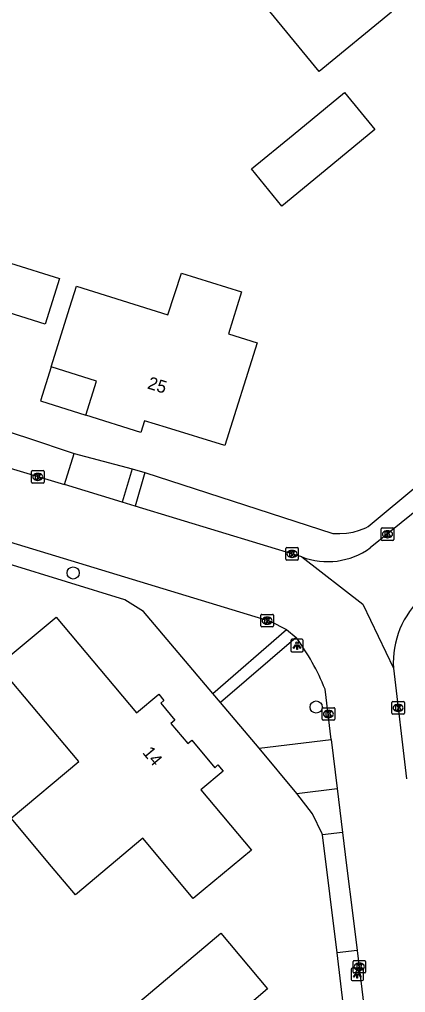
# Model space of a CAD drawing. Extents: x 157321 to 158827, y 386650 to 388532.
# Drawn here: x 157885.2 to 157916.1, y 387289.5 to 387367.2 of the extents above; entities that cross this region are included whole.
import ezdxf

# ---------------------------------------------------------------- set-up
doc = ezdxf.new("R2010")
doc.units = 0
for name, color, linetype in [('IMGEO_Boom', 7, 'Continuous'), ('IMGEO_Groenvoorziening', 7, 'Continuous'), ('IMGEO_Kolk', 7, 'Continuous'), ('IMGEO_Lichtpunt', 7, 'Continuous'), ('IMGEO_Pand', 7, 'Continuous'), ('IMGEO_Pand_nummerreeks', 7, 'Continuous'), ('IMGEO_Pand_overbouw', 7, 'Continuous'), ('IMGEO_Rijbaan_lokaal_gesloten', 7, 'Continuous'), ('IMGEO_Voetpad_open', 7, 'Continuous')]:
    doc.layers.add(name, color=color, linetype=linetype)

msp = doc.modelspace()

# ---------------------------------------------------------------- linework, layer by layer
at = {"layer": 'IMGEO_Boom'}
for centre in [(157889.517, 387323), (157908.918, 387312.306)]:
    msp.add_circle(centre, 0.489, dxfattribs=at)
at = {"layer": 'IMGEO_Groenvoorziening'}
for points in [[(157895.24, 387331.011), (157910.26, 387326.159), (157910.797, 387326.139), (157911.333, 387326.176), (157911.862, 387326.268), (157912.379, 387326.415), (157912.877, 387326.615), (157913.077, 387326.713), (157921.309, 387333.561)], [(157889.612, 387332.534), (157894.217, 387331.305)], [(157900.674, 387313.384), (157895.135, 387319.926), (157893.644, 387320.85), (157884.341, 387323.729), (157880.644, 387324.919), (157877.463, 387323.953), (157870.232, 387315.116)], [(157904.38, 387309.012), (157901.284, 387312.661)], [(157909.416, 387302.101), (157909.407, 387302.178), (157908.631, 387303.777), (157907.381, 387305.417)], [(157900.068, 387256.707), (157900.267, 387256.855), (157900.468, 387256.598), (157911.871, 387263.665), (157912.743, 387265.397), (157913.526, 387267.973), (157910.585, 387292.678)]]:
    msp.add_lwpolyline(points, dxfattribs=at)
at = {"layer": 'IMGEO_Kolk'}
for p, q in [((157886.19, 387330.247), (157886.19, 387331.099)), ((157886.265, 387331.173), (157887.117, 387331.173)), ((157886.678, 387330.953), (157886.703, 387330.953)), ((157887.191, 387331.099), (157887.191, 387330.247)), ((157887.117, 387330.173), (157886.265, 387330.173)), ((157886.701, 387330.393), (157886.676, 387330.393)), ((157914.113, 387325.672), (157914.113, 387326.524)), ((157914.188, 387326.598), (157915.04, 387326.598)), ((157914.601, 387326.378), (157914.626, 387326.378)), ((157915.114, 387326.524), (157915.114, 387325.672)), ((157915.04, 387325.598), (157914.188, 387325.598)), ((157914.624, 387325.818), (157914.599, 387325.818)), ((157906.491, 387324.097), (157906.491, 387324.949)), ((157906.566, 387325.023), (157907.418, 387325.023)), ((157906.979, 387324.803), (157907.004, 387324.803)), ((157907.492, 387324.949), (157907.492, 387324.097)), ((157907.418, 387324.023), (157906.566, 387324.023)), ((157907.002, 387324.243), (157906.977, 387324.243)), ((157904.502, 387318.773), (157904.502, 387319.625)), ((157904.577, 387319.699), (157905.429, 387319.699)), ((157904.99, 387319.479), (157905.015, 387319.479)), ((157905.503, 387319.625), (157905.503, 387318.773)), ((157905.429, 387318.699), (157904.577, 387318.699)), ((157905.013, 387318.919), (157904.988, 387318.919)), ((157909.397, 387311.323), (157909.397, 387312.175)), ((157909.472, 387312.249), (157910.324, 387312.249)), ((157910.398, 387312.175), (157910.398, 387311.323)), ((157914.961, 387311.807), (157914.961, 387312.659)), ((157915.036, 387312.733), (157915.888, 387312.733)), ((157915.449, 387312.513), (157915.474, 387312.513)), ((157915.962, 387312.659), (157915.962, 387311.807)), ((157909.908, 387311.469), (157909.883, 387311.469)), ((157909.885, 387312.029), (157909.91, 387312.029)), ((157915.888, 387311.733), (157915.036, 387311.733)), ((157915.472, 387311.953), (157915.447, 387311.953)), ((157910.324, 387311.249), (157909.472, 387311.249)), ((157911.865, 387291.159), (157911.865, 387292.011)), ((157911.94, 387292.085), (157912.792, 387292.085)), ((157912.866, 387292.011), (157912.866, 387291.159)), ((157912.376, 387291.305), (157912.351, 387291.305)), ((157912.353, 387291.865), (157912.378, 387291.865)), ((157912.792, 387291.085), (157911.94, 387291.085))]:
    msp.add_line(p, q, dxfattribs=at)
for points in [[(157886.19, 387330.247), (157886.19, 387331.099)], [(157886.265, 387331.173), (157887.117, 387331.173)], [(157886.511, 387330.873), (157886.634, 387330.873), (157886.634, 387330.722), (157886.764, 387330.873), (157886.928, 387330.873), (157886.782, 387330.722), (157886.935, 387330.473), (157886.783, 387330.473), (157886.698, 387330.637), (157886.634, 387330.57), (157886.634, 387330.473), (157886.511, 387330.473), (157886.511, 387330.873)], [(157887.191, 387331.099), (157887.191, 387330.247)], [(157887.117, 387330.173), (157886.265, 387330.173)], [(157914.113, 387325.672), (157914.113, 387326.524)], [(157914.188, 387326.598), (157915.04, 387326.598)], [(157914.434, 387326.298), (157914.557, 387326.298), (157914.557, 387326.147), (157914.687, 387326.298), (157914.851, 387326.298), (157914.705, 387326.147), (157914.858, 387325.898), (157914.706, 387325.898), (157914.621, 387326.062), (157914.557, 387325.995), (157914.557, 387325.898), (157914.434, 387325.898), (157914.434, 387326.298)], [(157915.114, 387326.524), (157915.114, 387325.672)], [(157915.04, 387325.598), (157914.188, 387325.598)], [(157906.491, 387324.097), (157906.491, 387324.949)], [(157906.566, 387325.023), (157907.418, 387325.023)], [(157906.812, 387324.723), (157906.935, 387324.723), (157906.935, 387324.572), (157907.065, 387324.723), (157907.229, 387324.723), (157907.083, 387324.572), (157907.236, 387324.323), (157907.084, 387324.323), (157906.999, 387324.487), (157906.935, 387324.42), (157906.935, 387324.323), (157906.812, 387324.323), (157906.812, 387324.723)], [(157907.492, 387324.949), (157907.492, 387324.097)], [(157907.418, 387324.023), (157906.566, 387324.023)], [(157904.502, 387318.773), (157904.502, 387319.625)], [(157904.577, 387319.699), (157905.429, 387319.699)], [(157904.823, 387319.399), (157904.946, 387319.399), (157904.946, 387319.248), (157905.076, 387319.399), (157905.24, 387319.399), (157905.094, 387319.248), (157905.247, 387318.999), (157905.095, 387318.999), (157905.01, 387319.163), (157904.946, 387319.096), (157904.946, 387318.999), (157904.823, 387318.999), (157904.823, 387319.399)], [(157905.503, 387319.625), (157905.503, 387318.773)], [(157905.429, 387318.699), (157904.577, 387318.699)], [(157909.397, 387311.323), (157909.397, 387312.175)], [(157909.472, 387312.249), (157910.324, 387312.249)], [(157910.398, 387312.175), (157910.398, 387311.323)], [(157914.961, 387311.807), (157914.961, 387312.659)], [(157915.036, 387312.733), (157915.888, 387312.733)], [(157915.282, 387312.433), (157915.405, 387312.433), (157915.405, 387312.282), (157915.535, 387312.433), (157915.699, 387312.433), (157915.553, 387312.282), (157915.706, 387312.033), (157915.554, 387312.033), (157915.469, 387312.197), (157915.405, 387312.13), (157915.405, 387312.033), (157915.282, 387312.033), (157915.282, 387312.433)], [(157915.962, 387312.659), (157915.962, 387311.807)], [(157909.718, 387311.949), (157909.841, 387311.949), (157909.841, 387311.798), (157909.971, 387311.949), (157910.135, 387311.949), (157909.989, 387311.798), (157910.142, 387311.549), (157909.99, 387311.549), (157909.905, 387311.713), (157909.841, 387311.646), (157909.841, 387311.549), (157909.718, 387311.549), (157909.718, 387311.949)], [(157915.888, 387311.733), (157915.036, 387311.733)], [(157910.324, 387311.249), (157909.472, 387311.249)], [(157911.865, 387291.159), (157911.865, 387292.011)], [(157911.94, 387292.085), (157912.792, 387292.085)], [(157912.866, 387292.011), (157912.866, 387291.159)], [(157912.186, 387291.785), (157912.309, 387291.785), (157912.309, 387291.634), (157912.439, 387291.785), (157912.603, 387291.785), (157912.457, 387291.634), (157912.61, 387291.385), (157912.458, 387291.385), (157912.373, 387291.549), (157912.309, 387291.482), (157912.309, 387291.385), (157912.186, 387291.385), (157912.186, 387291.785)], [(157912.792, 387291.085), (157911.94, 387291.085)]]:
    msp.add_lwpolyline(points, dxfattribs=at)
for centre, start, end in [((157886.267, 387331.097), 91.55205, 178.44795), ((157886.267, 387331.097), 91.55205, 178.44795), ((157887.115, 387331.097), 1.55205, 88.44795), ((157887.115, 387331.097), 1.55205, 88.44795), ((157886.267, 387330.249), 181.55205, 268.44795), ((157886.267, 387330.249), 181.55205, 268.44795), ((157887.115, 387330.249), 271.55205, 358.44795), ((157887.115, 387330.249), 271.55205, 358.44795), ((157914.19, 387326.522), 91.55205, 178.44795), ((157914.19, 387326.522), 91.55205, 178.44795), ((157915.038, 387326.522), 1.55205, 88.44795), ((157915.038, 387326.522), 1.55205, 88.44795), ((157914.19, 387325.674), 181.55205, 268.44795), ((157914.19, 387325.674), 181.55205, 268.44795), ((157915.038, 387325.674), 271.55205, 358.44795), ((157915.038, 387325.674), 271.55205, 358.44795), ((157906.568, 387324.947), 91.55205, 178.44795), ((157906.568, 387324.947), 91.55205, 178.44795), ((157907.416, 387324.947), 1.55205, 88.44795), ((157907.416, 387324.947), 1.55205, 88.44795), ((157906.568, 387324.099), 181.55205, 268.44795), ((157906.568, 387324.099), 181.55205, 268.44795), ((157907.416, 387324.099), 271.55205, 358.44795), ((157907.416, 387324.099), 271.55205, 358.44795), ((157904.579, 387319.623), 91.55205, 178.44795), ((157904.579, 387319.623), 91.55205, 178.44795), ((157905.427, 387319.623), 1.55205, 88.44795), ((157905.427, 387319.623), 1.55205, 88.44795), ((157904.579, 387318.775), 181.55205, 268.44795), ((157904.579, 387318.775), 181.55205, 268.44795), ((157905.427, 387318.775), 271.55205, 358.44795), ((157905.427, 387318.775), 271.55205, 358.44795), ((157909.474, 387312.173), 91.55205, 178.44795), ((157909.474, 387312.173), 91.55205, 178.44795), ((157910.322, 387312.173), 1.55205, 88.44795), ((157910.322, 387312.173), 1.55205, 88.44795), ((157915.038, 387312.657), 91.55205, 178.44795), ((157915.038, 387312.657), 91.55205, 178.44795), ((157915.886, 387312.657), 1.55205, 88.44795), ((157915.886, 387312.657), 1.55205, 88.44795), ((157915.038, 387311.809), 181.55205, 268.44795), ((157915.038, 387311.809), 181.55205, 268.44795), ((157915.886, 387311.809), 271.55205, 358.44795), ((157915.886, 387311.809), 271.55205, 358.44795), ((157909.474, 387311.325), 181.55205, 268.44795), ((157909.474, 387311.325), 181.55205, 268.44795), ((157910.322, 387311.325), 271.55205, 358.44795), ((157910.322, 387311.325), 271.55205, 358.44795), ((157911.942, 387292.009), 91.55205, 178.44795), ((157911.942, 387292.009), 91.55205, 178.44795), ((157912.79, 387292.009), 1.55205, 88.44795), ((157912.79, 387292.009), 1.55205, 88.44795), ((157911.942, 387291.161), 181.55205, 268.44795), ((157911.942, 387291.161), 181.55205, 268.44795), ((157912.79, 387291.161), 271.55205, 358.44795), ((157912.79, 387291.161), 271.55205, 358.44795)]:
    msp.add_arc(centre, 0.0765, start, end, dxfattribs=at)
for centre, major_axis, ratio, start_param, end_param in [((157886.677, 387330.673), (-0.387, 0.002), 0.722429, 4.712389, 7.853982), ((157886.702, 387330.673), (-0.39, 0.002), 0.717154, 1.570796, 4.712389), ((157914.6, 387326.098), (-0.387, 0.002), 0.722429, 4.712389, 7.853982), ((157914.625, 387326.098), (-0.39, 0.002), 0.717154, 1.570796, 4.712389), ((157906.978, 387324.523), (-0.387, 0.002), 0.722429, 4.712389, 7.853982), ((157907.003, 387324.523), (-0.39, 0.002), 0.717154, 1.570796, 4.712389), ((157904.989, 387319.199), (-0.387, 0.002), 0.722429, 4.712389, 7.853982), ((157905.014, 387319.199), (-0.39, 0.002), 0.717154, 1.570796, 4.712389), ((157915.448, 387312.233), (-0.387, 0.002), 0.722429, 4.712389, 7.853982), ((157915.473, 387312.233), (-0.39, 0.002), 0.717154, 1.570796, 4.712389), ((157909.884, 387311.749), (-0.387, 0.002), 0.722429, 4.712389, 7.853982), ((157909.909, 387311.749), (-0.39, 0.002), 0.717154, 1.570796, 4.712389), ((157912.352, 387291.585), (-0.387, 0.002), 0.722429, 4.712389, 7.853982), ((157912.377, 387291.585), (-0.39, 0.002), 0.717154, 1.570796, 4.712389)]:
    msp.add_ellipse(centre, major_axis=major_axis, ratio=ratio, start_param=start_param, end_param=end_param, dxfattribs=at)
at = {"layer": 'IMGEO_Lichtpunt'}
for p, q in [((157906.894, 387317.612), (157906.894, 387316.805)), ((157906.894, 387317.612), (157906.894, 387316.805)), ((157907.796, 387317.707), (157906.988, 387317.707)), ((157907.796, 387317.707), (157906.988, 387317.707)), ((157907.89, 387316.805), (157907.89, 387317.612)), ((157907.89, 387316.805), (157907.89, 387317.612)), ((157906.988, 387316.711), (157907.796, 387316.711)), ((157906.988, 387316.711), (157907.796, 387316.711)), ((157911.702, 387291.378), (157911.702, 387290.571)), ((157911.702, 387291.378), (157911.702, 387290.571)), ((157912.604, 387291.473), (157911.796, 387291.473)), ((157912.604, 387291.473), (157911.796, 387291.473)), ((157912.698, 387290.571), (157912.698, 387291.378)), ((157912.698, 387290.571), (157912.698, 387291.378)), ((157911.796, 387290.477), (157912.604, 387290.477)), ((157911.796, 387290.477), (157912.604, 387290.477))]:
    msp.add_line(p, q, dxfattribs=at)
for points in [[(157907.268, 387317.276), (157907.307, 387317.248), (157907.119, 387316.986), (157907.081, 387317.013), (157907.268, 387317.276)], [(157907.37, 387317.228), (157907.417, 387317.228), (157907.417, 387316.906), (157907.37, 387316.906), (157907.37, 387317.228)], [(157907.48, 387317.248), (157907.518, 387317.275), (157907.705, 387317.013), (157907.666, 387316.985), (157907.48, 387317.248)], [(157912.076, 387291.042), (157912.115, 387291.014), (157911.927, 387290.752), (157911.889, 387290.779), (157912.076, 387291.042)], [(157912.178, 387290.994), (157912.225, 387290.994), (157912.225, 387290.672), (157912.178, 387290.672), (157912.178, 387290.994)], [(157912.288, 387291.014), (157912.326, 387291.041), (157912.513, 387290.779), (157912.474, 387290.751), (157912.288, 387291.014)]]:
    msp.add_lwpolyline(points, dxfattribs=at)
for centre in [(157907.393, 387317.41), (157912.201, 387291.176)]:
    msp.add_circle(centre, 0.0994, dxfattribs=at)
for centre, start, end in [((157906.988, 387317.612), 90, 180), ((157906.988, 387317.612), 90, 180), ((157907.796, 387317.612), 0, 90), ((157907.796, 387317.612), 0, 90), ((157906.988, 387316.805), 180, 270), ((157906.988, 387316.805), 180, 270), ((157907.796, 387316.805), 270, 0), ((157907.796, 387316.805), 270, 360), ((157911.796, 387291.378), 90, 180), ((157911.796, 387291.378), 90, 180), ((157912.604, 387291.378), 0, 90), ((157912.604, 387291.378), 0, 90), ((157911.796, 387290.571), 180, 270), ((157911.796, 387290.571), 180, 270), ((157912.604, 387290.571), 270, 0), ((157912.604, 387290.571), 270, 360)]:
    msp.add_arc(centre, 0.0946, start, end, dxfattribs=at)
at = {"layer": 'IMGEO_Pand'}
for points in [[(157908.018, 387380.17), (157911.261, 387376.221), (157910.25, 387375.391), (157913.545, 387371.38), (157912.624, 387370.614), (157914.941, 387367.762), (157909.146, 387363.013), (157900.288, 387373.822), (157908.018, 387380.17)], [(157911.188, 387361.331), (157913.611, 387358.379), (157909.191, 387354.748), (157906.191, 387352.283), (157903.765, 387355.239), (157907.09, 387357.968), (157911.188, 387361.331)], [(157888.439, 387346.506), (157887.294, 387342.863), (157881.93, 387344.545), (157884.525, 387347.734), (157888.439, 387346.506)], [(157902.95, 387345.427), (157901.91, 387342.079), (157904.206, 387341.366), (157901.624, 387333.166), (157896.967, 387334.621), (157895.215, 387335.154), (157894.918, 387334.208), (157890.535, 387335.586), (157890.533, 387335.587), (157891.388, 387338.306), (157887.762, 387339.445), (157889.261, 387344.216), (157889.786, 387345.889), (157897.07, 387343.605), (157898.179, 387346.922), (157902.95, 387345.427)], [(157887.793, 387299.592), (157884.58, 387303.423), (157889.959, 387307.947), (157883.502, 387315.624), (157888.158, 387319.487), (157894.573, 387311.841), (157896.354, 387313.336), (157896.771, 387312.837), (157896.51, 387312.617), (157897.64, 387311.265), (157897.317, 387310.995), (157898.666, 387309.382), (157898.989, 387309.651), (157900.82, 387307.462), (157901.08, 387307.68), (157901.491, 387307.188), (157899.707, 387305.688), (157903.744, 387300.887), (157899.908, 387297.681), (157899.112, 387297.015), (157895.086, 387301.831), (157889.694, 387297.324), (157887.793, 387299.592)], [(157887.521, 387282.636), (157901.297, 387294.261), (157905.033, 387289.804), (157902.839, 387287.956), (157904.777, 387285.655), (157905.562, 387286.316), (157905.682, 387286.172), (157908.556, 387282.737), (157909.884, 387272.196), (157908.055, 387270.725), (157903.611, 387275.999), (157904.949, 387277.127), (157901.914, 387280.729), (157899.674, 387280.672), (157893.54, 387275.503), (157887.521, 387282.636)]]:
    msp.add_lwpolyline(points, dxfattribs=at)
at = {"layer": 'IMGEO_Pand_overbouw'}
msp.add_lwpolyline([(157891.388, 387338.306), (157887.762, 387339.445), (157886.908, 387336.727), (157890.533, 387335.587)], close=True, dxfattribs=at)
at = {"layer": 'IMGEO_Rijbaan_lokaal_gesloten'}
for points in [[(157883.41, 387331.689), (157888.839, 387330.052)], [(157922.301, 387332.333), (157913.241, 387325.007)], [(157893.432, 387328.647), (157888.839, 387330.052)], [(157894.46, 387328.338), (157893.432, 387328.647)], [(157907.769, 387324.283), (157894.46, 387328.338)], [(157881.348, 387326.411), (157905.238, 387319.162), (157906.564, 387318.497)], [(157907.769, 387324.283), (157912.639, 387320.511), (157915.089, 387315.418)], [(157906.564, 387318.497), (157907.324, 387317.852)], [(157915.089, 387315.418), (157916.137, 387306.587)], [(157910.124, 387309.703), (157909.629, 387313.735)], [(157910.124, 387309.703), (157910.592, 387305.792)], [(157910.592, 387305.792), (157911.018, 387302.289)], [(157911.018, 387302.289), (157911.339, 387299.646), (157911.848, 387295.662), (157912.185, 387292.883)], [(157912.185, 387292.883), (157915.233, 387267.735)]]:
    msp.add_lwpolyline(points, dxfattribs=at)
for centre, radius, start, end in [((157909.833, 387329.725), 5.82, 249.22965, 305.8444), ((157922.326, 387315.806), 7.247, 132.68864, 183.07041), ((157891.917, 387306.523), 19.124, 22.15707, 36.32956)]:
    msp.add_arc(centre, radius, start, end, dxfattribs=at)
at = {"layer": 'IMGEO_Voetpad_open'}
for points in [[(157884.224, 387334.315), (157885.801, 387333.819), (157889.612, 387332.534)], [(157888.839, 387330.052), (157889.612, 387332.534)], [(157894.217, 387331.305), (157893.432, 387328.647)], [(157894.217, 387331.305), (157895.24, 387331.011)], [(157895.24, 387331.011), (157894.46, 387328.338)], [(157900.674, 387313.384), (157906.564, 387318.497)], [(157907.324, 387317.852), (157901.284, 387312.661)], [(157901.284, 387312.661), (157900.674, 387313.384)], [(157904.38, 387309.012), (157910.124, 387309.703)], [(157907.381, 387305.417), (157904.38, 387309.012)], [(157907.381, 387305.417), (157910.592, 387305.792)], [(157911.018, 387302.289), (157909.416, 387302.101)], [(157910.585, 387292.678), (157909.416, 387302.101)], [(157912.185, 387292.883), (157910.585, 387292.678)]]:
    msp.add_lwpolyline(points, dxfattribs=at)

# ---------------------------------------------------------------- texts
at = {"layer": 'IMGEO_Pand_nummerreeks'}
for s, rotation, p in [('25', 343.08056, (157895.385, 387337.737)), ('14', 309.90674, (157895.003, 387308.648))]:
    msp.add_text(s, height=1, rotation=rotation, dxfattribs=at).set_placement(p)

doc.saveas('drawing.dxf')
